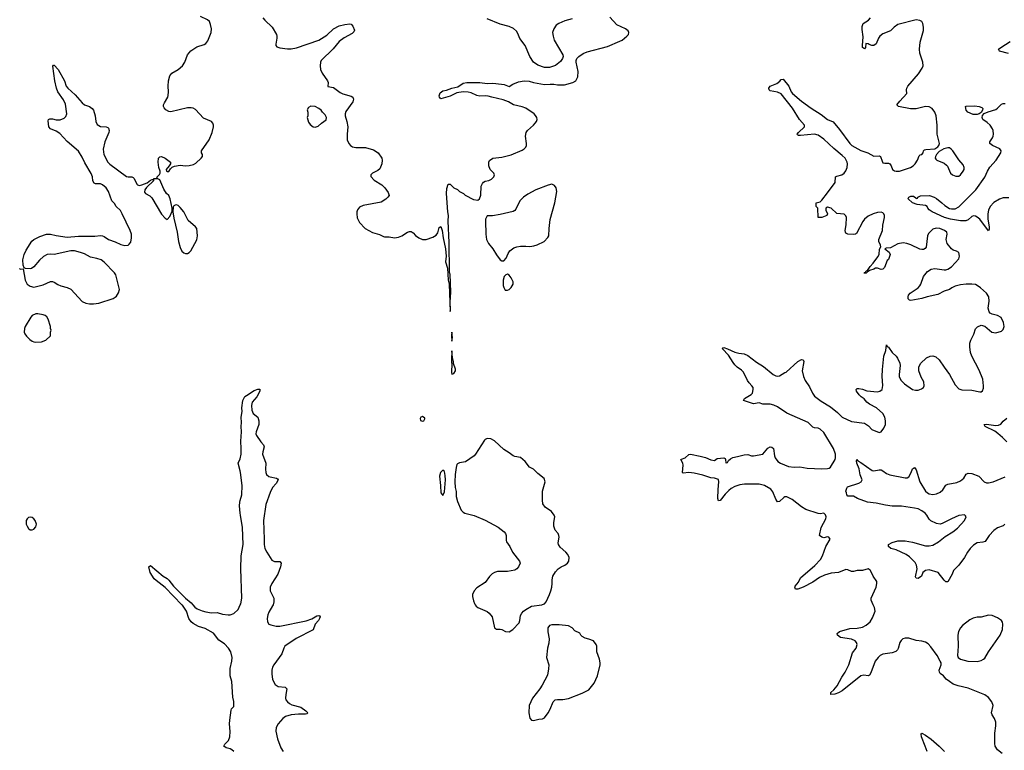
# Model space of a CAD drawing. Header units: inches. Extents: x 1449094 to 1618372, y 389908 to 534307.
# Tile 329 of 494: x 1537616 to 1548262, y 478424 to 486330. Entities that reach past the tile are written whole.
import ezdxf

# ---------------------------------------------------------------- set-up
doc = ezdxf.new("R2010")
doc.units = ezdxf.units.IN
doc.header["$MEASUREMENT"] = 0
for name, color, linetype in [('B5437', 7, 'Continuous'), ('B5438', 7, 'Continuous'), ('B5447', 7, 'Continuous'), ('B5448', 7, 'Continuous')]:
    doc.layers.add(name, color=color, linetype=linetype)

msp = doc.modelspace()

# ---------------------------------------------------------------- linework, layer by layer
at = {"layer": 'B5437', "color": 5, "elevation": 580}
for points in [[(1539931, 478411), (1539910, 478430), (1539890, 478441), (1539849, 478450), (1539824, 478470), (1539835, 478490), (1539872, 478530), (1539888, 478570), (1539891, 478629), (1539885, 478710), (1539887, 478750), (1539902, 478858), (1539907, 478873), (1539930, 478899), (1539933, 478910), (1539933, 478953), (1539920, 479000), (1539909, 479169), (1539891, 479231), (1539890, 479310), (1539911, 479390), (1539912, 479430), (1539898, 479490), (1539873, 479530), (1539830, 479578), (1539770, 479617), (1539713, 479693), (1539622, 479742), (1539550, 479766), (1539490, 479798), (1539470, 479814), (1539446, 479850), (1539418, 479930), (1539375, 479995), (1539369, 480000)], [(1539487, 480000), (1539510, 479974), (1539536, 479956), (1539590, 479933), (1539630, 479922), (1539690, 479913), (1539750, 479916), (1539810, 479899), (1539870, 479889), (1539890, 479890), (1539930, 479906), (1539978, 479950), (1540000, 479998)]]:
    msp.add_lwpolyline(points, dxfattribs=at)
at = {"layer": 'B5438', "color": 5}
for points, elevation in [([(1537610, 483638), (1537630, 483632), (1537654, 483634), (1537676, 483510), (1537698, 483470), (1537730, 483445), (1537770, 483436), (1537870, 483461), (1537950, 483498), (1537970, 483498), (1537990, 483491), (1538030, 483463), (1538062, 483450), (1538130, 483433), (1538170, 483413), (1538290, 483280), (1538330, 483262), (1538370, 483255), (1538415, 483255), (1538470, 483264), (1538626, 483314), (1538650, 483326), (1538662, 483338), (1538686, 483374), (1538695, 483410), (1538654, 483570), (1538641, 483590), (1538530, 483706), (1538497, 483730), (1538450, 483747), (1538381, 483761), (1538315, 483795), (1538272, 483812), (1538210, 483829), (1538170, 483830), (1537990, 483789), (1537950, 483793), (1537914, 483790), (1537874, 483766), (1537831, 483729), (1537770, 483655), (1537742, 483638), (1537730, 483634), (1537678, 483638), (1537666, 483646), (1537654, 483674), (1537649, 483730), (1537663, 483790), (1537685, 483835), (1537746, 483934), (1537769, 483951), (1537835, 483985), (1537906, 484010), (1537950, 484011), (1538010, 483995), (1538130, 483977), (1538250, 483987), (1538430, 483986), (1538490, 483994), (1538510, 483992), (1538530, 483985), (1538576, 483950), (1538650, 483926), (1538710, 483896), (1538752, 483888), (1538789, 483891), (1538800, 483900), (1538816, 483924), (1538826, 483970), (1538824, 484010), (1538810, 484050), (1538725, 484230), (1538705, 484265), (1538659, 484310), (1538641, 484341), (1538611, 484371), (1538576, 484470), (1538551, 484510), (1538510, 484544), (1538490, 484555), (1538434, 484554), (1538421, 484561), (1538407, 484587), (1538402, 484630), (1538390, 484667), (1538320, 484780), (1538290, 484843), (1538250, 484906), (1538130, 485011), (1538050, 485097), (1538010, 485124), (1537948, 485148), (1537930, 485170), (1537925, 485235), (1537929, 485251), (1537941, 485259), (1537970, 485259), (1538010, 485245), (1538052, 485248), (1538096, 485264), (1538116, 485284), (1538125, 485310), (1538110, 485417), (1538090, 485462), (1538030, 485550), (1538015, 485590), (1537997, 485670), (1537974, 485826), (1537983, 485837), (1537990, 485837), (1538032, 485792), (1538099, 485670), (1538120, 485610), (1538135, 485590), (1538216, 485516), (1538290, 485431), (1538317, 485410), (1538371, 485391), (1538400, 485370), (1538413, 485350), (1538431, 485290), (1538438, 485230), (1538455, 485195), (1538490, 485176), (1538550, 485171), (1538570, 485165), (1538576, 485156), (1538582, 485130), (1538578, 485110), (1538536, 485010), (1538519, 484930), (1538526, 484870), (1538570, 484789), (1538590, 484766), (1538770, 484635), (1538790, 484628), (1538830, 484629), (1538843, 484623), (1538853, 484613), (1538882, 484550), (1538890, 484542), (1538910, 484537), (1538938, 484542), (1538994, 484566), (1539030, 484592), (1539050, 484601), (1539060, 484600), (1539066, 484590), (1538987, 484513), (1538970, 484490), (1538965, 484465), (1538975, 484450), (1539023, 484423), (1539044, 484404), (1539150, 484227), (1539190, 484183), (1539212, 484168), (1539240, 484200), (1539263, 484257), (1539264, 484290), (1539243, 484390), (1539227, 484427), (1539203, 484450), (1539175, 484495), (1539130, 484599), (1539110, 484609), (1539071, 484609), (1539062, 484602), (1539070, 484611), (1539089, 484611), (1539102, 484618), (1539102, 484630), (1539126, 484654), (1539135, 484670), (1539135, 484690), (1539122, 484730), (1539113, 484787), (1539117, 484830), (1539130, 484846), (1539150, 484851), (1539190, 484830), (1539246, 484790), (1539245, 484770), (1539233, 484747), (1539199, 484710), (1539205, 484690), (1539212, 484688), (1539230, 484687), (1539245, 484715), (1539264, 484736), (1539290, 484746), (1539350, 484757), (1539410, 484748), (1539450, 484751), (1539496, 484764), (1539522, 484778), (1539579, 484830), (1539593, 484850), (1539594, 484870), (1539581, 484890), (1539581, 484910), (1539665, 485030), (1539696, 485110), (1539711, 485170), (1539711, 485190), (1539705, 485210), (1539690, 485229), (1539605, 485265), (1539517, 485357), (1539491, 485371), (1539470, 485377), (1539430, 485375), (1539250, 485332), (1539230, 485335), (1539196, 485356), (1539177, 485377), (1539172, 485390), (1539172, 485410), (1539180, 485430), (1539216, 485490), (1539222, 485510), (1539225, 485550), (1539220, 485610), (1539224, 485670), (1539238, 485722), (1539261, 485750), (1539329, 485791), (1539377, 485830), (1539403, 485870), (1539430, 485950), (1539466, 485994), (1539530, 486035), (1539610, 486060), (1539630, 486074), (1539650, 486103), (1539688, 486190), (1539690, 486230), (1539678, 486278), (1539667, 486310), (1539647, 486330), (1539570, 486364)], 620), ([(1540000, 481449), (1539979, 481530), (1539984, 481550), (1540000, 481576)], 580), ([(1540000, 480989), (1539993, 481070), (1539995, 481110), (1540000, 481128)], 580), ([(1539369, 480000), (1539190, 480187), (1539090, 480261), (1539070, 480280), (1539027, 480347), (1539012, 480410), (1539030, 480425), (1539169, 480309), (1539210, 480284), (1539230, 480266), (1539280, 480200), (1539329, 480149), (1539410, 480070), (1539470, 480020), (1539487, 480000)], 580)]:
    msp.add_lwpolyline(points, dxfattribs=dict(at, elevation=elevation))
at = {"layer": 'B5438', "color": 5, "elevation": 620}
for points in [[(1539310, 484325), (1539296, 484324), (1539284, 484316), (1539277, 484303), (1539273, 484250), (1539283, 484183), (1539318, 484030), (1539332, 483930), (1539350, 483865), (1539370, 483827), (1539390, 483807), (1539410, 483799), (1539430, 483799), (1539450, 483811), (1539465, 483830), (1539532, 483948), (1539538, 483990), (1539532, 484070), (1539517, 484090), (1539439, 484159), (1539389, 484250), (1539350, 484299), (1539330, 484319)], [(1537811, 483149), (1537790, 483149), (1537751, 483130), (1537735, 483110), (1537675, 483010), (1537667, 482990), (1537663, 482950), (1537671, 482930), (1537690, 482906), (1537725, 482870), (1537750, 482851), (1537770, 482843), (1537790, 482841), (1537850, 482845), (1537898, 482862), (1537948, 482910), (1537948, 482948), (1537955, 482970), (1537949, 482990), (1537949, 483010), (1537924, 483090), (1537910, 483114), (1537890, 483129), (1537870, 483136)], [(1537730, 480949), (1537710, 480944), (1537696, 480930), (1537687, 480910), (1537687, 480870), (1537695, 480850), (1537710, 480825), (1537730, 480811), (1537750, 480811), (1537770, 480818), (1537790, 480842), (1537796, 480870), (1537785, 480910), (1537770, 480929), (1537750, 480944)]]:
    msp.add_lwpolyline(points, close=True, dxfattribs=at)
at = {"layer": 'B5447', "color": 5}
for points, elevation in [([(1540000, 479998), (1540001, 480000)], 580), ([(1540355, 480000), (1540351, 479989), (1540310, 479919), (1540298, 479890), (1540291, 479850), (1540295, 479815), (1540311, 479791), (1540330, 479782), (1540389, 479769), (1540430, 479769), (1540714, 479826), (1540774, 479846), (1540830, 479878), (1540850, 479882), (1540859, 479879), (1540864, 479870), (1540859, 479850), (1540848, 479830), (1540810, 479789), (1540790, 479729), (1540604, 479636), (1540484, 479550), (1540472, 479530), (1540450, 479470), (1540362, 479350), (1540350, 479325), (1540342, 479290), (1540341, 479250), (1540350, 479196), (1540362, 479162), (1540377, 479137), (1540410, 479114), (1540488, 479108), (1540505, 479090), (1540493, 479030), (1540490, 478990), (1540495, 478970), (1540510, 478950), (1540534, 478930), (1540558, 478918), (1540654, 478890), (1540710, 478850), (1540730, 478830), (1540720, 478820), (1540705, 478815), (1540630, 478816), (1540551, 478809), (1540490, 478790), (1540462, 478770), (1540409, 478710), (1540390, 478670), (1540385, 478630), (1540405, 478550), (1540440, 478450), (1540463, 478410)], 580), ([(1542541, 480000), (1542550, 479986), (1542571, 479970), (1542670, 479928), (1542693, 479910), (1542725, 479870), (1542751, 479750), (1542770, 479734), (1542810, 479736), (1542830, 479730), (1542870, 479711), (1542910, 479706), (1542949, 479731), (1543015, 479805), (1543024, 479830), (1543030, 479882), (1543045, 479910), (1543064, 479930), (1543089, 479950), (1543150, 479984), (1543263, 480000)], 620), ([(1548239, 478390), (1548188, 478428), (1548162, 478470), (1548158, 478498), (1548158, 478610), (1548171, 478690), (1548172, 478730), (1548156, 478770), (1548129, 478810), (1548125, 478830), (1548141, 478910), (1548126, 478950), (1548090, 478997), (1548050, 479026), (1547870, 479097), (1547762, 479122), (1547710, 479141), (1547668, 479168), (1547635, 479195), (1547605, 479230), (1547570, 479254), (1547560, 479270), (1547557, 479290), (1547580, 479350), (1547578, 479370), (1547570, 479390), (1547536, 479450), (1547466, 479546), (1547437, 479577), (1547410, 479594), (1547370, 479605), (1547310, 479612), (1547230, 479637), (1547190, 479638), (1547165, 479630), (1547146, 479614), (1547131, 479590), (1547115, 479525), (1547108, 479510), (1547090, 479494), (1547050, 479478), (1546950, 479465), (1546921, 479450), (1546897, 479430), (1546867, 479390), (1546818, 479262), (1546803, 479237), (1546790, 479230), (1546744, 479236), (1546710, 479229), (1546510, 479069), (1546470, 479047), (1546430, 479033), (1546386, 479030), (1546385, 479050), (1546420, 479080), (1546456, 479124), (1546505, 479215), (1546543, 479270), (1546580, 479350), (1546622, 479478), (1546659, 479530), (1546671, 479570), (1546665, 479590), (1546649, 479610), (1546610, 479627), (1546490, 479645), (1546457, 479670), (1546456, 479690), (1546479, 479710), (1546590, 479741), (1546672, 479748), (1546730, 479758), (1546770, 479778), (1546810, 479814), (1546837, 479857), (1546864, 479930), (1546857, 479970), (1546844, 480000)], 580), ([(1547428, 478410), (1547408, 478470), (1547365, 478570), (1547362, 478598), (1547370, 478611), (1547410, 478588), (1547470, 478545), (1547559, 478470), (1547616, 478410)], 580)]:
    msp.add_lwpolyline(points, dxfattribs=dict(at, elevation=elevation))
for points, elevation in [([(1548090, 479886), (1548010, 479864), (1547970, 479867), (1547925, 479855), (1547890, 479835), (1547810, 479775), (1547788, 479750), (1547766, 479710), (1547758, 479670), (1547764, 479550), (1547756, 479450), (1547764, 479430), (1547790, 479410), (1547869, 479389), (1547970, 479387), (1548010, 479396), (1548037, 479410), (1548050, 479423), (1548090, 479490), (1548218, 479670), (1548243, 479730), (1548246, 479790), (1548241, 479810), (1548230, 479829), (1548190, 479859), (1548130, 479885)], 580), ([(1543370, 479784), (1543345, 479775), (1543326, 479750), (1543327, 479707), (1543341, 479630), (1543336, 479584), (1543321, 479530), (1543313, 479430), (1543336, 479350), (1543334, 479306), (1543321, 479239), (1543266, 479130), (1543240, 479090), (1543159, 478990), (1543124, 478910), (1543121, 478830), (1543130, 478774), (1543150, 478751), (1543170, 478747), (1543230, 478761), (1543270, 478764), (1543290, 478776), (1543330, 478830), (1543351, 478869), (1543383, 478950), (1543404, 478970), (1543430, 478975), (1543490, 478973), (1543550, 478984), (1543698, 479042), (1543770, 479078), (1543827, 479150), (1543862, 479230), (1543892, 479348), (1543892, 479370), (1543885, 479410), (1543855, 479490), (1543857, 479550), (1543849, 479570), (1543819, 479610), (1543770, 479629), (1543730, 479637), (1543696, 479656), (1543682, 479670), (1543672, 479692), (1543619, 479719), (1543591, 479751), (1543550, 479770), (1543450, 479782)], 620)]:
    msp.add_lwpolyline(points, close=True, dxfattribs=dict(at, elevation=elevation))
at = {"layer": 'B5448', "color": 5}
for points, elevation in [([(1540246, 486350), (1540265, 486325), (1540347, 486250), (1540391, 486171), (1540396, 486150), (1540395, 486130), (1540384, 486064), (1540386, 486050), (1540397, 486037), (1540430, 486025), (1540510, 486014), (1540550, 486014), (1540610, 486025), (1540850, 486108), (1540936, 486164), (1541010, 486230), (1541070, 486264), (1541130, 486279), (1541184, 486284), (1541201, 486281), (1541219, 486259), (1541235, 486215), (1541230, 486199), (1541210, 486181), (1541126, 486134), (1541070, 486095), (1541004, 486016), (1540877, 485890), (1540867, 485870), (1540864, 485830), (1540869, 485790), (1540885, 485750), (1540944, 485670), (1540952, 485652), (1540947, 485607), (1541010, 485598), (1541081, 485541), (1541110, 485528), (1541201, 485501), (1541218, 485490), (1541222, 485482), (1541226, 485470), (1541219, 485441), (1541144, 485336), (1541135, 485310), (1541135, 485290), (1541154, 485230), (1541164, 485170), (1541155, 485090), (1541156, 485030), (1541176, 484990), (1541191, 484970), (1541214, 484954), (1541250, 484947), (1541354, 484946), (1541443, 484923), (1541491, 484890), (1541531, 484830), (1541536, 484810), (1541533, 484770), (1541510, 484715), (1541490, 484699), (1541432, 484670), (1541412, 484650), (1541413, 484633), (1541450, 484592), (1541530, 484543), (1541563, 484510), (1541599, 484459), (1541611, 484429), (1541598, 484410), (1541573, 484387), (1541526, 484354), (1541330, 484318), (1541290, 484300), (1541268, 484272), (1541263, 484250), (1541260, 484230), (1541266, 484186), (1541290, 484136), (1541350, 484070), (1541430, 484028), (1541506, 484006), (1541550, 483983), (1541561, 483981), (1541610, 483981), (1541670, 483971), (1541710, 483976), (1541747, 483993), (1541810, 484031), (1541830, 484039), (1541850, 484039), (1541870, 484024), (1541896, 483996), (1541931, 483970), (1541970, 483951), (1542010, 483951), (1542084, 483976), (1542120, 484000), (1542136, 484024), (1542150, 484082), (1542170, 484094), (1542184, 484050), (1542194, 483970), (1542220, 483850), (1542228, 483770), (1542221, 483710), (1542243, 483643), (1542248, 483510), (1542259, 483470), (1542270, 483174), (1542274, 483190), (1542272, 483272), (1542279, 483381), (1542270, 483578), (1542265, 483585), (1542263, 483603), (1542261, 483921), (1542248, 484150), (1542253, 484210), (1542245, 484250), (1542232, 484448), (1542235, 484505), (1542249, 484551), (1542270, 484552), (1542310, 484512), (1542351, 484491), (1542370, 484472), (1542414, 484450), (1542434, 484430), (1542524, 484384), (1542570, 484378), (1542589, 484391), (1542603, 484430), (1542607, 484530), (1542621, 484559), (1542630, 484571), (1542650, 484583), (1542690, 484591), (1542716, 484604), (1542742, 484630), (1542749, 484650), (1542742, 484670), (1542704, 484710), (1542687, 484747), (1542689, 484790), (1542695, 484805), (1542730, 484831), (1542830, 484843), (1542930, 484866), (1543050, 484917), (1543070, 484931), (1543087, 484950), (1543095, 484970), (1543097, 484990), (1543084, 485070), (1543093, 485110), (1543108, 485132), (1543173, 485190), (1543190, 485210), (1543204, 485230), (1543210, 485250), (1543208, 485270), (1543194, 485294), (1543178, 485310), (1543090, 485371), (1543050, 485386), (1542955, 485410), (1542901, 485441), (1542844, 485464), (1542722, 485490), (1542683, 485503), (1542650, 485507), (1542590, 485501), (1542559, 485510), (1542498, 485538), (1542465, 485545), (1542410, 485549), (1542341, 485539), (1542270, 485503), (1542170, 485474), (1542154, 485490), (1542150, 485506), (1542162, 485538), (1542190, 485560), (1542231, 485569), (1542290, 485590), (1542355, 485605), (1542410, 485645), (1542450, 485651), (1542590, 485650), (1542670, 485640), (1542730, 485642), (1542826, 485634), (1542856, 485630), (1542910, 485607), (1542949, 485631), (1543010, 485657), (1543070, 485670), (1543125, 485665), (1543172, 485650), (1543290, 485627), (1543350, 485633), (1543390, 485632), (1543430, 485625), (1543506, 485626), (1543595, 485650), (1543630, 485670), (1543652, 485710), (1543656, 485770), (1543633, 485870), (1543633, 485890), (1543641, 485910), (1543661, 485930), (1543710, 485963), (1543750, 485982), (1543970, 486040), (1544104, 486096), (1544130, 486110), (1544179, 486150), (1544199, 486170), (1544204, 486190), (1544194, 486210), (1544165, 486230), (1544074, 486274), (1543996, 486356)], 620), ([(1543590, 486338), (1543510, 486318), (1543444, 486290), (1543418, 486270), (1543392, 486230), (1543378, 486190), (1543383, 486150), (1543396, 486110), (1543487, 485950), (1543491, 485930), (1543486, 485910), (1543464, 485876), (1543410, 485836), (1543346, 485814), (1543290, 485813), (1543217, 485837), (1543171, 485871), (1543133, 485933), (1543081, 486050), (1543025, 486125), (1543002, 486182), (1542986, 486206), (1542954, 486234), (1542910, 486258), (1542810, 486282), (1542670, 486338)], 620), ([(1546844, 480000), (1546822, 480050), (1546821, 480070), (1546875, 480190), (1546884, 480230), (1546883, 480250), (1546844, 480310), (1546826, 480350), (1546810, 480374), (1546790, 480389), (1546730, 480371), (1546670, 480370), (1546630, 480360), (1546610, 480361), (1546570, 480379), (1546550, 480380), (1546471, 480349), (1546390, 480342), (1546319, 480321), (1546265, 480295), (1546190, 480243), (1546088, 480190), (1546030, 480167), (1546004, 480170), (1545996, 480190), (1546000, 480200), (1546035, 480245), (1546059, 480290), (1546214, 480426), (1546275, 480490), (1546298, 480530), (1546331, 480629), (1546378, 480710), (1546366, 480730), (1546350, 480734), (1546310, 480725), (1546289, 480730), (1546264, 480750), (1546283, 480837), (1546333, 480930), (1546336, 480950), (1546330, 480974), (1546310, 480989), (1546270, 480984), (1546250, 480987), (1546116, 481030), (1546070, 481058), (1545970, 481140), (1545910, 481166), (1545890, 481167), (1545879, 481161), (1545830, 481116), (1545810, 481112), (1545790, 481143), (1545760, 481220), (1545737, 481250), (1545670, 481289), (1545610, 481303), (1545454, 481306), (1545402, 481298), (1545350, 481280), (1545310, 481258), (1545284, 481236), (1545245, 481195), (1545190, 481127), (1545170, 481124), (1545166, 481150), (1545168, 481248), (1545176, 481330), (1545170, 481354), (1545128, 481368), (1545090, 481372), (1545001, 481401), (1544910, 481424), (1544850, 481430), (1544790, 481423), (1544781, 481430), (1544788, 481510), (1544785, 481530), (1544765, 481570), (1544770, 481576), (1544810, 481590), (1544850, 481624), (1544870, 481628), (1544972, 481608), (1545032, 481592), (1545090, 481567), (1545130, 481559), (1545157, 481583), (1545230, 481590), (1545243, 481583), (1545248, 481570), (1545250, 481534), (1545254, 481534), (1545270, 481539), (1545281, 481559), (1545301, 481579), (1545327, 481593), (1545378, 481602), (1545450, 481623), (1545490, 481625), (1545530, 481611), (1545550, 481610), (1545650, 481628), (1545705, 481695), (1545730, 481708), (1545750, 481706), (1545766, 481690), (1545776, 481610), (1545784, 481590), (1545813, 481550), (1545842, 481530), (1545930, 481496), (1545990, 481489), (1546050, 481491), (1546130, 481478), (1546289, 481469), (1546350, 481475), (1546370, 481479), (1546381, 481490), (1546434, 481570), (1546438, 481590), (1546436, 481630), (1546416, 481690), (1546310, 481865), (1546270, 481900), (1546250, 481909), (1546210, 481914), (1546190, 481922), (1546141, 481970), (1545910, 482073), (1545810, 482141), (1545770, 482159), (1545730, 482169), (1545650, 482170), (1545610, 482183), (1545550, 482172), (1545442, 482210), (1545453, 482230), (1545525, 482275), (1545539, 482290), (1545547, 482330), (1545545, 482350), (1545533, 482370), (1545502, 482402), (1545485, 482425), (1545454, 482494), (1545438, 482518), (1545419, 482539), (1545375, 482570), (1545350, 482596), (1545330, 482619), (1545279, 482699), (1545215, 482770), (1545220, 482780), (1545230, 482782), (1545270, 482770), (1545350, 482734), (1545390, 482723), (1545450, 482715), (1545490, 482697), (1545584, 482624), (1545659, 482579), (1545762, 482490), (1545790, 482477), (1545810, 482474), (1545830, 482478), (1545890, 482512), (1545904, 482516), (1546030, 482632), (1546070, 482652), (1546088, 482648), (1546094, 482630), (1546078, 482530), (1546089, 482469), (1546107, 482427), (1546156, 482356), (1546188, 482288), (1546210, 482257), (1546281, 482201), (1546382, 482142), (1546459, 482079), (1546510, 482030), (1546610, 481984), (1546750, 481964), (1546794, 481934), (1546830, 481896), (1546910, 481865), (1546930, 481872), (1546959, 481910), (1546977, 481950), (1546979, 481990), (1546969, 482030), (1546950, 482069), (1546879, 482130), (1546803, 482170), (1546775, 482190), (1546747, 482227), (1546714, 482250), (1546694, 482270), (1546664, 482310), (1546662, 482330), (1546670, 482338), (1546690, 482341), (1546730, 482333), (1546775, 482315), (1546890, 482304), (1546917, 482310), (1546941, 482330), (1546948, 482372), (1546940, 482470), (1546945, 482545), (1546961, 482690), (1546981, 482750), (1546990, 482811), (1546995, 482795), (1547010, 482786), (1547049, 482729), (1547093, 482690), (1547108, 482668), (1547133, 482613), (1547136, 482590), (1547124, 482490), (1547126, 482470), (1547144, 482430), (1547183, 482390), (1547270, 482328), (1547300, 482320), (1547330, 482322), (1547365, 482335), (1547390, 482350), (1547396, 482370), (1547391, 482410), (1547363, 482463), (1547337, 482530), (1547338, 482570), (1547357, 482610), (1547421, 482670), (1547462, 482690), (1547490, 482692), (1547522, 482682), (1547559, 482650), (1547610, 482570), (1547670, 482490), (1547730, 482379), (1547770, 482336), (1547804, 482324), (1547910, 482322), (1547996, 482304), (1548010, 482303), (1548026, 482314), (1548036, 482344), (1548038, 482370), (1548030, 482442), (1547990, 482537), (1547910, 482690), (1547895, 482730), (1547889, 482791), (1547891, 482830), (1547899, 482861), (1547934, 482926), (1547950, 482985), (1547972, 483008), (1548010, 483023), (1548050, 483015), (1548126, 482950), (1548170, 482941), (1548230, 482959), (1548250, 482978), (1548259, 483010), (1548253, 483053), (1548228, 483108), (1548189, 483129), (1548130, 483144), (1548110, 483154), (1548097, 483170), (1548087, 483210), (1548097, 483283), (1548093, 483330), (1548070, 483370), (1548006, 483430), (1547970, 483454), (1547950, 483463), (1547910, 483469), (1547849, 483469), (1547790, 483461), (1547730, 483445), (1547696, 483430), (1547669, 483411), (1547610, 483391), (1547542, 483358), (1547428, 483332), (1547370, 483312), (1547253, 483293), (1547237, 483297), (1547224, 483310), (1547221, 483330), (1547226, 483350), (1547243, 483370), (1547329, 483430), (1547349, 483450), (1547361, 483470), (1547390, 483550), (1547433, 483607), (1547470, 483631), (1547510, 483639), (1547610, 483623), (1547630, 483624), (1547650, 483630), (1547690, 483656), (1547770, 483741), (1547778, 483770), (1547769, 483810), (1547745, 483825), (1547710, 483837), (1547690, 483851), (1547645, 483910), (1547635, 483950), (1547645, 484010), (1547639, 484030), (1547614, 484050), (1547564, 484070), (1547525, 484075), (1547490, 484063), (1547444, 484016), (1547430, 483993), (1547416, 483870), (1547406, 483854), (1547390, 483844), (1547370, 483842), (1547347, 483847), (1547250, 483895), (1547208, 483908), (1547170, 483914), (1547110, 483903), (1547030, 483860), (1546983, 483857), (1546971, 483850), (1547016, 483816), (1547027, 483790), (1547010, 483737), (1546997, 483723), (1546968, 483650), (1546950, 483632), (1546930, 483628), (1546890, 483641), (1546870, 483642), (1546852, 483630), (1546805, 483615), (1546780, 483600), (1546770, 483587), (1546746, 483586), (1546750, 483594), (1546762, 483598), (1546770, 483614), (1546783, 483617), (1546810, 483661), (1546845, 483695), (1546896, 483764), (1546908, 483790), (1546912, 483848), (1546926, 483874), (1546925, 483890), (1546907, 483930), (1546907, 483950), (1546944, 484050), (1546947, 484107), (1546966, 484190), (1546967, 484210), (1546960, 484230), (1546950, 484242), (1546930, 484248), (1546890, 484245), (1546844, 484230), (1546790, 484203), (1546750, 484170), (1546732, 484148), (1546664, 484016), (1546652, 484008), (1546635, 484005), (1546570, 484009), (1546550, 484021), (1546545, 484030), (1546542, 484050), (1546553, 484110), (1546554, 484190), (1546549, 484209), (1546530, 484225), (1546450, 484232), (1546391, 484290), (1546350, 484301), (1546331, 484290), (1546331, 484270), (1546352, 484230), (1546342, 484210), (1546290, 484189), (1546249, 484189), (1546246, 484290), (1546228, 484310), (1546228, 484350), (1546270, 484358), (1546290, 484377), (1546350, 484455), (1546432, 484570), (1546436, 484630), (1546450, 484638), (1546507, 484650), (1546531, 484670), (1546547, 484693), (1546563, 484730), (1546567, 484770), (1546562, 484790), (1546540, 484830), (1546510, 484862), (1546417, 484937), (1546310, 485038), (1546250, 485082), (1546210, 485092), (1546057, 485077), (1546038, 485078), (1546025, 485085), (1546024, 485090), (1546036, 485110), (1546100, 485170), (1546103, 485190), (1546049, 485249), (1545973, 485373), (1545850, 485528), (1545810, 485547), (1545730, 485559), (1545720, 485570), (1545716, 485590), (1545730, 485611), (1545802, 485638), (1545836, 485664), (1545850, 485683), (1545870, 485687), (1545933, 485610), (1545957, 485550), (1545972, 485530), (1546070, 485450), (1546173, 485373), (1546283, 485303), (1546350, 485250), (1546410, 485224), (1546481, 485141), (1546590, 484990), (1546613, 484970), (1546710, 484916), (1546788, 484888), (1546850, 484855), (1546910, 484856), (1546924, 484850), (1546940, 484800), (1546950, 484783), (1546970, 484778), (1547010, 484779), (1547026, 484770), (1547040, 484750), (1547054, 484710), (1547075, 484695), (1547092, 484690), (1547130, 484690), (1547247, 484730), (1547278, 484750), (1547298, 484770), (1547324, 484810), (1547343, 484857), (1547352, 484868), (1547370, 484871), (1547384, 484890), (1547389, 484911), (1547399, 484921), (1547413, 484927), (1547510, 484933), (1547544, 484956), (1547555, 484970), (1547561, 484990), (1547536, 485090), (1547535, 485190), (1547525, 485290), (1547512, 485330), (1547482, 485370), (1547450, 485386), (1547410, 485390), (1547310, 485367), (1547247, 485367), (1547118, 485390), (1547101, 485410), (1547133, 485450), (1547209, 485530), (1547205, 485570), (1547207, 485590), (1547218, 485610), (1547334, 485746), (1547374, 485806), (1547383, 485830), (1547380, 485870), (1547349, 485969), (1547346, 486010), (1547353, 486087), (1547387, 486213), (1547390, 486250), (1547381, 486290), (1547370, 486310), (1547350, 486322), (1547310, 486328), (1547110, 486278), (1547070, 486250), (1547030, 486210), (1546950, 486176), (1546917, 486150), (1546900, 486130), (1546876, 486070), (1546851, 486050), (1546830, 486051), (1546801, 486061), (1546790, 486069), (1546766, 486074), (1546761, 486030), (1546750, 486014), (1546730, 486028), (1546727, 486050), (1546737, 486143), (1546724, 486224), (1546725, 486255), (1546736, 486290), (1546794, 486326), (1546816, 486350)], 580), ([(1548306, 485966), (1548209, 485990), (1548201, 486010), (1548223, 486030), (1548325, 486095)], 560), ([(1548310, 484401), (1548250, 484401), (1548210, 484389), (1548150, 484351), (1548110, 484310), (1548092, 484270), (1548085, 484230), (1548084, 484170), (1548100, 484090), (1548098, 484062), (1548090, 484045), (1547997, 484170), (1547970, 484194), (1547950, 484205), (1547930, 484206), (1547910, 484200), (1547870, 484165), (1547847, 484153), (1547790, 484154), (1547680, 484170), (1547615, 484190), (1547483, 484250), (1547451, 484271), (1547436, 484290), (1547429, 484309), (1547410, 484318), (1547318, 484330), (1547270, 484350), (1547224, 484390), (1547224, 484396), (1547228, 484410), (1547250, 484419), (1547279, 484419), (1547304, 484404), (1547310, 484394), (1547322, 484398), (1547326, 484410), (1547355, 484425), (1547454, 484426), (1547503, 484410), (1547530, 484394), (1547587, 484350), (1547619, 484319), (1547670, 484288), (1547690, 484282), (1547730, 484284), (1547770, 484305), (1547954, 484490), (1548050, 484626), (1548080, 484690), (1548107, 484733), (1548174, 484810), (1548224, 484890), (1548228, 484910), (1548213, 484933), (1548135, 484970), (1548107, 484990), (1548107, 485010), (1548135, 485050), (1548143, 485070), (1548146, 485090), (1548141, 485130), (1548134, 485150), (1548108, 485190), (1548078, 485218), (1548030, 485250), (1548021, 485270), (1548025, 485295), (1548046, 485314), (1548087, 485333), (1548170, 485358), (1548190, 485371), (1548230, 485415), (1548250, 485422), (1548270, 485422)], 560), ([(1540000, 481576), (1540001, 481579), (1540010, 481630), (1540012, 481690), (1540007, 481770), (1540014, 481870), (1540011, 481930), (1540015, 481970), (1540010, 482030), (1540020, 482090), (1540017, 482130), (1540029, 482210), (1540050, 482254), (1540070, 482262), (1540150, 482318), (1540189, 482331), (1540212, 482332), (1540211, 482310), (1540179, 482250), (1540131, 482190), (1540123, 482157), (1540126, 482106), (1540139, 482070), (1540190, 482031), (1540203, 481990), (1540202, 481950), (1540173, 481870), (1540170, 481850), (1540176, 481830), (1540223, 481763), (1540252, 481730), (1540259, 481710), (1540245, 481655), (1540243, 481630), (1540277, 481530), (1540273, 481467), (1540278, 481430), (1540286, 481410), (1540309, 481389), (1540323, 481383), (1540392, 481370), (1540403, 481363), (1540411, 481350), (1540388, 481310), (1540350, 481269), (1540325, 481215), (1540276, 481084), (1540251, 480910), (1540261, 480710), (1540258, 480650), (1540268, 480610), (1540287, 480567), (1540342, 480482), (1540370, 480469), (1540428, 480468), (1540442, 480450), (1540435, 480410), (1540408, 480330), (1540341, 480230), (1540325, 480190), (1540324, 480150), (1540362, 480070), (1540364, 480030), (1540355, 480000)], 580), ([(1548290, 481761), (1548244, 481810), (1548193, 481853), (1548158, 481878), (1548056, 481930), (1548044, 481950), (1548070, 481954), (1548170, 481938), (1548198, 481942), (1548225, 481955), (1548250, 481986), (1548290, 482020)], 560), ([(1543263, 480000), (1543270, 480001), (1543290, 480011), (1543309, 480030), (1543346, 480110), (1543359, 480150), (1543370, 480190), (1543374, 480230), (1543372, 480270), (1543381, 480310), (1543410, 480357), (1543439, 480390), (1543469, 480410), (1543510, 480428), (1543539, 480450), (1543555, 480470), (1543558, 480510), (1543542, 480542), (1543521, 480570), (1543461, 480621), (1543441, 480650), (1543437, 480670), (1543449, 480730), (1543445, 480750), (1543437, 480770), (1543406, 480806), (1543390, 480850), (1543390, 480890), (1543402, 480950), (1543396, 480970), (1543367, 481007), (1543296, 481056), (1543274, 481090), (1543267, 481130), (1543270, 481230), (1543298, 481330), (1543286, 481366), (1543219, 481419), (1543170, 481465), (1543129, 481490), (1543081, 481550), (1543030, 481594), (1542970, 481605), (1542952, 481612), (1542910, 481644), (1542850, 481679), (1542750, 481774), (1542710, 481794), (1542670, 481799), (1542650, 481789), (1542641, 481779), (1542546, 481630), (1542529, 481611), (1542435, 481545), (1542370, 481536), (1542350, 481526), (1542343, 481517), (1542335, 481485), (1542325, 481410), (1542321, 481330), (1542325, 481270), (1542335, 481225), (1542337, 481170), (1542350, 481116), (1542390, 481023), (1542410, 481003), (1542430, 480990), (1542530, 480964), (1542650, 480916), (1542790, 480838), (1542853, 480790), (1542870, 480770), (1542877, 480750), (1542876, 480696), (1542881, 480681), (1542917, 480630), (1542945, 480570), (1543019, 480470), (1543027, 480450), (1543008, 480410), (1542992, 480388), (1542970, 480372), (1542890, 480361), (1542782, 480358), (1542750, 480350), (1542725, 480335), (1542696, 480304), (1542650, 480241), (1542558, 480182), (1542530, 480150), (1542511, 480110), (1542511, 480090), (1542523, 480043), (1542533, 480013), (1542541, 480000)], 620), ([(1548267, 480870), (1548250, 480853), (1548190, 480833), (1548150, 480802), (1548100, 480750), (1548056, 480684), (1548030, 480676), (1547970, 480668), (1547930, 480644), (1547893, 480610), (1547864, 480570), (1547830, 480510), (1547772, 480428), (1547711, 480370), (1547698, 480330), (1547650, 480249), (1547630, 480249), (1547610, 480264), (1547547, 480347), (1547450, 480379), (1547410, 480369), (1547382, 480350), (1547365, 480310), (1547330, 480282), (1547310, 480288), (1547302, 480302), (1547318, 480390), (1547312, 480428), (1547298, 480458), (1547238, 480518), (1547202, 480542), (1547093, 480593), (1547034, 480610), (1547010, 480630), (1547010, 480650), (1547050, 480673), (1547110, 480690), (1547190, 480690), (1547270, 480678), (1547410, 480636), (1547450, 480636), (1547490, 480646), (1547550, 480680), (1547621, 480739), (1547706, 480790), (1547757, 480830), (1547833, 480910), (1547849, 480950), (1547843, 480963), (1547830, 480972), (1547770, 480964), (1547690, 480930), (1547590, 480877), (1547567, 480873), (1547530, 480877), (1547466, 480906), (1547450, 480924), (1547424, 480970), (1547408, 480990), (1547370, 481017), (1547330, 481037), (1547290, 481046), (1547150, 481066), (1547050, 481068), (1546977, 481077), (1546878, 481098), (1546782, 481110), (1546674, 481150), (1546630, 481176), (1546570, 481175), (1546559, 481190), (1546557, 481210), (1546549, 481230), (1546558, 481262), (1546566, 481274), (1546690, 481315), (1546714, 481330), (1546724, 481350), (1546704, 481404), (1546692, 481470), (1546666, 481530), (1546663, 481557), (1546669, 481571), (1546678, 481558), (1546710, 481540), (1546833, 481453), (1546850, 481447), (1546910, 481461), (1546930, 481460), (1546950, 481450), (1546990, 481419), (1547025, 481405), (1547190, 481374), (1547210, 481373), (1547230, 481384), (1547255, 481430), (1547270, 481471), (1547290, 481486), (1547310, 481461), (1547350, 481330), (1547409, 481230), (1547430, 481210), (1547450, 481200), (1547490, 481193), (1547530, 481200), (1547570, 481218), (1547597, 481243), (1547628, 481292), (1547650, 481306), (1547750, 481322), (1547790, 481340), (1547826, 481370), (1547848, 481412), (1547870, 481422), (1547910, 481418), (1547986, 481390), (1548044, 481330), (1548070, 481320), (1548090, 481319), (1548140, 481330), (1548270, 481384)], 560), ([(1540000, 481128), (1540016, 481190), (1540022, 481290), (1540005, 481430), (1540000, 481449)], 580), ([(1540001, 480000), (1540006, 480010), (1540019, 480070), (1540006, 480390), (1540011, 480530), (1540033, 480653), (1540024, 480836), (1540002, 480970), (1540000, 480989)], 580)]:
    msp.add_lwpolyline(points, dxfattribs=dict(at, elevation=elevation))
for points, elevation in [([(1540765, 485395), (1540740, 485380), (1540725, 485355), (1540731, 485330), (1540731, 485291), (1540726, 485270), (1540740, 485220), (1540755, 485195), (1540790, 485171), (1540810, 485167), (1540843, 485177), (1540878, 485210), (1540930, 485245), (1540935, 485270), (1540920, 485300), (1540889, 485330), (1540875, 485350), (1540850, 485369), (1540810, 485389)], 620), ([(1547924, 485304), (1547868, 485328), (1547849, 485350), (1547842, 485390), (1547850, 485395), (1547943, 485397), (1547990, 485390), (1548019, 485379), (1548031, 485370), (1548026, 485350), (1548013, 485327), (1547990, 485311), (1547970, 485304)], 560), ([(1547650, 484945), (1547608, 484932), (1547557, 484903), (1547529, 484871), (1547518, 484850), (1547516, 484830), (1547521, 484821), (1547531, 484810), (1547610, 484779), (1547637, 484757), (1547646, 484746), (1547681, 484670), (1547701, 484650), (1547738, 484638), (1547770, 484638), (1547790, 484653), (1547818, 484690), (1547829, 484710), (1547829, 484730), (1547818, 484758), (1547770, 484813), (1547707, 484910), (1547689, 484930), (1547670, 484942)], 580), ([(1543370, 484549), (1543330, 484541), (1543196, 484490), (1543110, 484441), (1543064, 484410), (1543022, 484370), (1542981, 484279), (1542970, 484265), (1542950, 484253), (1542810, 484222), (1542729, 484209), (1542670, 484206), (1542652, 484170), (1542651, 484149), (1542655, 484010), (1542665, 483950), (1542684, 483910), (1542731, 483850), (1542770, 483785), (1542810, 483732), (1542830, 483722), (1542850, 483722), (1542875, 483750), (1542899, 483801), (1542917, 483830), (1542958, 483862), (1542990, 483873), (1543030, 483879), (1543090, 483880), (1543130, 483875), (1543176, 483884), (1543210, 483894), (1543285, 483930), (1543328, 483972), (1543338, 483990), (1543340, 484070), (1543352, 484168), (1543403, 484350), (1543423, 484470), (1543417, 484510), (1543397, 484537)], 620), ([(1542890, 483578), (1542874, 483570), (1542854, 483550), (1542845, 483510), (1542845, 483455), (1542850, 483434), (1542865, 483405), (1542890, 483402), (1542910, 483412), (1542930, 483432), (1542953, 483470), (1542952, 483492), (1542930, 483538), (1542910, 483566)], 620), ([(1542290, 482948), (1542284, 482910), (1542290, 482852), (1542295, 482890)], 620), ([(1542290, 482746), (1542285, 482650), (1542287, 482573), (1542283, 482550), (1542286, 482510), (1542290, 482494), (1542310, 482502), (1542328, 482530), (1542329, 482550), (1542306, 482610), (1542308, 482630), (1542294, 482674)], 620), ([(1541970, 482038), (1541954, 482030), (1541945, 482015), (1541950, 481994), (1541970, 481986), (1541986, 481990), (1541998, 482010), (1541998, 482018)], 620), ([(1542190, 481456), (1542167, 481430), (1542156, 481390), (1542166, 481290), (1542168, 481210), (1542190, 481183), (1542210, 481221), (1542219, 481350), (1542217, 481397), (1542210, 481441)], 620)]:
    msp.add_lwpolyline(points, close=True, dxfattribs=dict(at, elevation=elevation))

doc.saveas('drawing.dxf')
